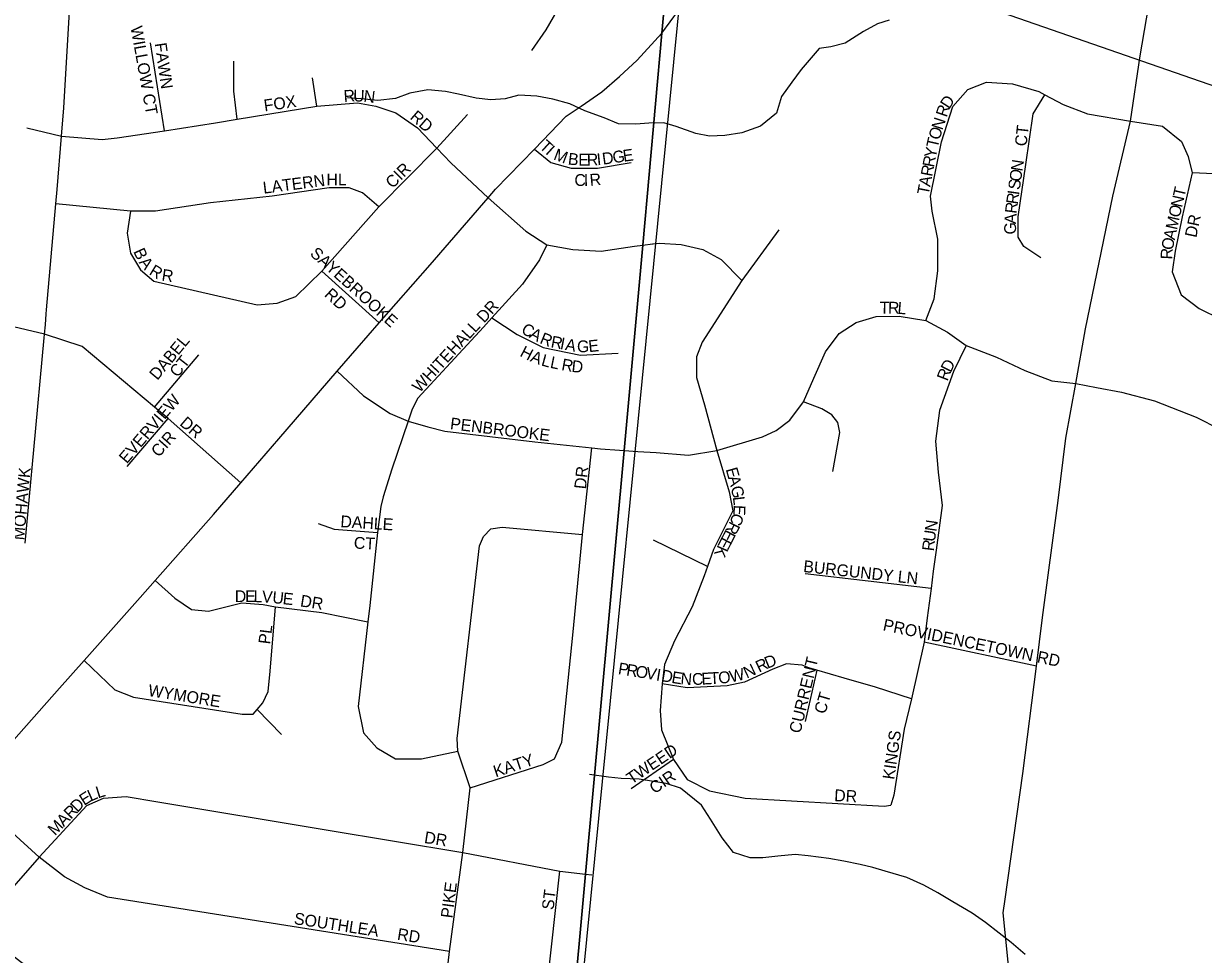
# Model space of a CAD drawing. Extents: x -209 to 4852, y 0 to 905.
# Drawn here: x 521.57 to 540.44, y 210.66 to 225.55 of the extents above; entities that cross this region are included whole.
import ezdxf

# ---------------------------------------------------------------- set-up
doc = ezdxf.new("R2010")
doc.units = 0
for name, color, linetype in [('GM_X_County_Road', 7, 'Continuous'), ('GM_X_County_Road_Text', 7, 'Continuous'), ('GM_X_Interstate_Location', 7, 'Continuous'), ('GM_X_Minor_Lake_Text', 7, 'Continuous'), ('GM_X_Minor_River', 7, 'Continuous'), ('GM_X_Township_Text', 7, 'Continuous')]:
    doc.layers.add(name, color=color, linetype=linetype)

msp = doc.modelspace()

# ---------------------------------------------------------------- linework, layer by layer
at = {"layer": 'GM_X_County_Road'}
for points in [[(535.415, 225.605), (535.225, 225.547), (535.002, 225.423), (534.71, 225.238), (534.481, 225.182), (534.291, 225.155), (534.004, 224.818), (533.856, 224.616), (533.692, 224.383), (533.611, 224.119), (533.356, 223.911), (533.058, 223.803), (532.784, 223.762), (532.541, 223.752), (532.322, 223.794), (532.006, 223.907), (531.81, 223.964), (531.567, 223.961), (531.361, 223.942), (531.081, 223.947), (530.855, 224.043), (530.546, 224.156), (530.305, 224.267), (530.034, 224.34), (529.777, 224.391), (529.489, 224.404), (529.268, 224.348), (529.04, 224.329), (528.805, 224.357), (528.525, 224.423), (528.314, 224.465), (528.034, 224.493), (527.744, 224.438), (527.515, 224.351), (527.233, 224.319), (526.968, 224.347), (526.749, 224.366)], [(537.59, 210.657), (537.366, 210.852), (537.172, 211), (536.955, 211.172), (536.738, 211.32), (536.43, 211.501), (536.19, 211.643), (535.965, 211.769), (535.694, 211.888), (535.347, 211.994), (535.151, 212.051), (534.947, 212.101), (534.69, 212.151), (534.448, 212.194), (534.115, 212.238), (533.911, 212.258), (533.629, 212.233), (533.394, 212.207), (533.189, 212.203), (532.925, 212.292), (532.74, 212.524), (532.556, 212.824), (532.408, 213.047), (532.072, 213.32), (531.846, 213.393), (531.642, 213.427), (531.415, 213.462), (531.127, 213.475), (530.922, 213.494), (530.62, 213.538)]]:
    msp.add_lwpolyline(points, dxfattribs=at)
at = {"layer": 'GM_X_County_Road_Text'}
for points in [[(537.266, 211.546), (537.553, 213.554), (537.768, 215.274), (537.865, 216.05), (538.115, 217.922), (538.24, 218.921), (538.396, 219.796), (538.552, 220.668), (538.989, 222.789), (539.272, 223.991), (539.426, 225.036), (539.738, 226.846), (540.134, 228.834), (540.425, 230.403), (540.612, 231.588), (540.674, 232.15), (540.674, 232.899), (540.737, 233.398), (540.799, 233.648), (540.862, 233.96), (540.862, 234.209)], [(520.834, 213.449), (522.142, 214.918), (522.536, 215.361), (523.432, 216.369), (523.673, 216.643), (524.602, 217.7), (525.039, 218.204), (525.65, 218.909), (526.581, 219.991), (526.9, 220.36), (527.253, 220.762), (528.069, 221.69), (529, 222.765), (529.117, 222.9), (529.738, 223.542), (530.246, 224.069), (530.488, 224.23), (530.817, 224.459), (531.098, 224.705), (531.384, 224.965), (531.778, 225.399), (532.041, 225.76)], [(537.496, 209.79), (537.314, 210.538), (537.235, 211.325), (537.266, 211.546)]]:
    msp.add_lwpolyline(points, dxfattribs=at)
at = {"layer": 'GM_X_Minor_Lake_Text'}
msp.add_lwpolyline([(435.768, 202.559), (529.706, 202.559), (529.85, 204.169), (529.915, 204.912), (530.109, 207.025), (530.557, 211.945), (531.173, 218.724), (531.472, 222.006), (531.778, 225.399), (535.693, 268.436), (536.858, 281.498), (537.527, 289.161), (525.816, 289.929), (502.172, 292.108)], dxfattribs=at)
msp.add_lwpolyline([(529.706, 202.559), (571.768, 202.559), (571.768, 262.071), (562.454, 262.602), (559.929, 262.758), (554.405, 263.075), (535.693, 268.436), (531.778, 225.399), (531.472, 222.006), (531.173, 218.724), (530.557, 211.945), (530.109, 207.025), (529.915, 204.912), (529.85, 204.169)], close=True, dxfattribs=at)
at = {"layer": 'GM_X_Minor_River'}
for points in [[(534.233, 247.886), (553.028, 241.998), (551.202, 220.877), (532.215, 227.465)], [(511.895, 231.246), (532.215, 227.465), (530.19, 207.083), (509.934, 210.211)], [(540.222, 202.559), (549.595, 202.559), (551.202, 220.877), (532.215, 227.465), (530.19, 207.083)]]:
    msp.add_lwpolyline(points, close=True, dxfattribs=at)
at = {"layer": 'GM_X_Township_Text'}
for points in [[(527.941, 232.873), (528.76, 232.256), (529.225, 231.907), (529.466, 231.726), (529.97, 231.374), (530.121, 231.172), (530.297, 230.567), (530.415, 230.13), (530.474, 229.912), (530.474, 229.559), (530.399, 228.778), (530.347, 228.175), (530.272, 227.315), (530.21, 226.652), (530.146, 225.98), (530.096, 225.753), (529.919, 225.45), (529.693, 225.123)], [(521.935, 220.972), (522.082, 222.668), (522.102, 222.895), (522.172, 223.752), (522.209, 224.203), (522.299, 225.747), (522.308, 225.892)], [(523.821, 223.838), (523.596, 225.244)], [(524.983, 224.02), (524.931, 224.47), (524.931, 224.95)], [(526.259, 224.229), (526.186, 224.683)], [(535.999, 220.803), (536.131, 221.146), (536.191, 221.594), (536.191, 222.102), (536.101, 222.551), (536.072, 222.791), (536.251, 223.658), (536.43, 224.226), (536.67, 224.495), (536.969, 224.615), (537.388, 224.585), (537.807, 224.466), (537.905, 224.413), (538.196, 224.256), (538.584, 224.107), (539.272, 223.991)], [(537.837, 221.804), (537.567, 221.983), (537.478, 222.132), (537.478, 222.461), (537.597, 223.299), (537.717, 224.107), (537.905, 224.413)], [(521.621, 223.883), (522.172, 223.752), (522.822, 223.696), (523.063, 223.723), (523.821, 223.838), (524.638, 223.963), (524.983, 224.02), (526.259, 224.229), (526.907, 224.283), (527.2, 224.23), (527.521, 224.123), (527.868, 223.883), (528.179, 223.556), (528.401, 223.322), (529, 222.765), (529.603, 222.228), (529.938, 222.013), (530.35, 221.935), (530.804, 221.908), (531.338, 221.988), (531.472, 222.006), (531.629, 222.027)], [(523.276, 222.548), (523.223, 222.201), (523.276, 221.881), (523.436, 221.614), (523.65, 221.428), (525.305, 221.054), (525.625, 221.081), (525.919, 221.187), (526.339, 221.593), (527.247, 222.619), (528.179, 223.556), (528.668, 224.097)], [(539.272, 223.991), (539.785, 223.91), (540.088, 223.666), (540.197, 223.423), (540.259, 223.163), (540.097, 222.462), (539.986, 221.911), (539.942, 221.579), (540.084, 221.21), (540.374, 220.993), (540.716, 220.822), (541.019, 220.702), (541.322, 220.647), (541.621, 220.625), (541.933, 220.66), (542.313, 220.711), (542.809, 220.749), (543.274, 220.719), (543.958, 220.497), (544.396, 220.444)], [(529.738, 223.542), (529.998, 223.329), (530.327, 223.239), (530.746, 223.239), (531.284, 223.329)], [(545.506, 218.442), (545.697, 221.136), (545.68, 221.331), (545.559, 221.498), (545.44, 221.621), (545.179, 221.796), (544.419, 222.052), (543.821, 222.24), (542.954, 222.522), (541.51, 223.03), (541.066, 223.128), (540.259, 223.163)], [(527.247, 222.619), (526.986, 222.842), (526.773, 222.922), (526.453, 222.922), (525.545, 222.789), (524.557, 222.682), (523.677, 222.548), (523.276, 222.548), (522.082, 222.668)], [(533.648, 222.252), (533.054, 221.442), (532.421, 220.457), (532.331, 220.218), (532.331, 219.889), (532.46, 219.453), (532.656, 218.719), (532.854, 218.063), (532.912, 217.759), (532.601, 217.137), (532.504, 216.868), (532.451, 216.719), (532.259, 216.218), (531.979, 215.675), (531.819, 215.299), (531.78, 214.988), (531.747, 214.563), (531.771, 214.251), (531.963, 213.779), (532.182, 213.459), (532.541, 213.279), (533.109, 213.159), (535.333, 213.031), (535.441, 213.05)], [(529.938, 222.013), (529.819, 221.774), (529.549, 221.385), (529.055, 220.843), (528.921, 220.697), (527.874, 219.56), (527.784, 219.381), (527.719, 219.192), (527.455, 218.423), (527.318, 217.978), (527.283, 217.824), (527.226, 217.412), (527.104, 216.244), (527.074, 215.98), (526.916, 214.625), (527.006, 214.206), (527.216, 213.967), (527.515, 213.787), (527.934, 213.787), (528.511, 213.913)], [(531.629, 222.027), (531.638, 222.028), (531.738, 222.041), (532.085, 222.015), (532.432, 221.935), (532.726, 221.775), (533.054, 221.442)], [(527.253, 220.762), (526.339, 221.593)], [(521.9, 220.579), (521.9, 220.581), (521.915, 220.733), (521.93, 220.907), (521.935, 220.972)], [(529.055, 220.843), (529.46, 220.577), (529.878, 220.368), (530.477, 220.248), (531.075, 220.278)], [(531.101, 218.728), (531.173, 218.724), (531.393, 218.705), (531.684, 218.688), (532.201, 218.645), (532.656, 218.719), (533.389, 218.941), (533.605, 219.039), (533.824, 219.208), (534.042, 219.502), (534.206, 219.881), (534.393, 220.299), (534.615, 220.595), (534.885, 220.77), (535.205, 220.868), (535.57, 220.871), (535.999, 220.803), (536.344, 220.614), (536.643, 220.402), (537.13, 220.213), (537.584, 220), (538.016, 219.834), (538.396, 219.796), (538.729, 219.73), (539.127, 219.653), (539.658, 219.516), (540.323, 219.257), (541.079, 218.873)], [(525.039, 218.204), (523.88, 219.233), (523.658, 219.417), (522.502, 220.387), (521.9, 220.581), (521.314, 220.721)], [(521.594, 217.238), (521.728, 218.732), (521.895, 220.522), (521.9, 220.579)], [(523.658, 219.417), (524.37, 220.253)], [(536.643, 220.402), (536.441, 219.988), (536.217, 219.361), (536.154, 218.872), (536.194, 218.377), (536.263, 217.842), (536.165, 217.129), (536.118, 216.789), (536.086, 216.514), (536.022, 216.043), (535.975, 215.653), (535.771, 214.748), (535.653, 214.266), (535.489, 213.207), (535.441, 213.05)], [(526.581, 219.991), (527.004, 219.596), (527.428, 219.313), (527.719, 219.192), (528.034, 219.101), (528.305, 219.03), (529.747, 218.861), (530.654, 218.763), (530.793, 218.748), (531.101, 218.728)], [(534.511, 218.386), (534.623, 219.007), (534.589, 219.168), (534.497, 219.292), (534.336, 219.387), (534.042, 219.502)], [(523.223, 218.465), (523.88, 219.233)], [(528.708, 213.327), (529.878, 213.698), (530.058, 213.787), (530.177, 214.056), (530.357, 215.821), (530.506, 217.377), (530.654, 218.763)], [(521.813, 212.217), (521.142, 211.454), (521.112, 211.185), (521.142, 210.916), (521.352, 210.676), (521.89, 210.258), (522.219, 210.108), (523.673, 209.897), (527.694, 209.211), (527.993, 209.241), (528.173, 209.42), (528.262, 209.689), (528.382, 210.707), (528.592, 212.292), (528.708, 213.327), (528.511, 213.913), (528.502, 214.116), (528.861, 217.197), (528.921, 217.347), (529.04, 217.467), (529.22, 217.496), (530.506, 217.377)], [(526.278, 217.552), (526.533, 217.464), (527.226, 217.412)], [(532.504, 216.868), (531.644, 217.287)], [(536.086, 216.514), (534.067, 216.749)], [(523.673, 216.643), (523.984, 216.359), (524.254, 216.18), (524.523, 216.15), (525.058, 216.283), (525.4, 216.258), (525.597, 216.22), (526.336, 216.129), (527.074, 215.98)], [(522.536, 215.361), (523.027, 214.894), (523.326, 214.774), (525.061, 214.505), (525.241, 214.505), (525.301, 214.577), (525.391, 214.685), (525.48, 214.864), (525.51, 215.193), (525.597, 216.22)], [(537.768, 215.274), (535.975, 215.653)], [(535.771, 214.748), (535.193, 214.935), (534.691, 215.079), (534.257, 215.206), (534.129, 215.246), (534.021, 215.286), (533.77, 215.31), (533.551, 215.226), (533.101, 215.015), (532.822, 214.955), (532.182, 214.924), (531.78, 214.988)], [(534.257, 215.206), (534.067, 214.386)], [(525.301, 214.577), (525.69, 214.176)], [(531.963, 213.779), (531.284, 213.309)], [(528.382, 210.707), (522.907, 211.574), (522.548, 211.723), (522.219, 211.903), (521.813, 212.217), (520.654, 213.27)], [(521.813, 212.217), (522.578, 213.04), (522.847, 213.159), (523.207, 213.189), (523.715, 213.099), (526.408, 212.651), (528.592, 212.292), (530.147, 211.993), (530.557, 211.945), (530.656, 211.933)], [(529.595, 207.148), (529.878, 209.57), (530.147, 211.993)]]:
    msp.add_lwpolyline(points, dxfattribs=at)

# ---------------------------------------------------------------- texts
at = {"layer": 'GM_X_Interstate_Location'}
for s, height, rotation, p in [('WILLOW CT', 0.1894, 280.1756, (523.276, 225.493)), ('FAWN', 0.1894, 278.3271, (523.663, 225.232)), ('FOX', 0.1894, 8.1257, (525.423, 224.146)), ('R', 0.189, 4.0839, (526.692, 224.296)), ('U', 0.189, 358.1418, (526.836, 224.307)), ('N', 0.189, 353.1216, (526.998, 224.302)), ('R', 0.189, 71.7493, (536.332, 224.043)), ('D', 0.189, 57.0192, (536.373, 224.173)), ('RD', 0.1894, 319.0856, (527.735, 224.037)), ('N', 0.189, 71.7516, (536.264, 223.837)), ('O', 0.189, 73.0579, (536.216, 223.678)), ('CT', 0.1894, 83.6638, (537.609, 223.581)), ('T', 0.189, 317.7447, (529.805, 223.568)), ('T', 0.189, 77.4416, (536.188, 223.552)), ('I', 0.189, 317.7664, (529.904, 223.478)), ('M', 0.189, 339.2837, (530.031, 223.382)), ('B', 0.189, 353.1176, (530.267, 223.299)), ('E', 0.189, 0.2222, (530.441, 223.279)), ('R', 0.189, 1.1932, (530.578, 223.28)), ('I', 0.189, 5.7195, (530.744, 223.284)), ('D', 0.189, 7.9764, (530.835, 223.293)), ('G', 0.189, 8.1226, (531.001, 223.317)), ('E', 0.189, 8.15, (531.166, 223.34)), ('Y', 0.189, 79.0715, (536.157, 223.39)), ('CIR', 0.1894, 45, (527.469, 222.903)), ('R', 0.189, 79.0743, (536.1, 223.095)), ('R', 0.189, 79.0743, (536.128, 223.243)), ('N', 0.189, 81.1342, (537.543, 223.18)), ('LATERN', 0.1894, 7.2531, (525.407, 222.829)), ('HL', 0.1894, 0, (526.411, 222.962)), ('C', 0.189, 0.0486, (530.378, 222.954)), ('I', 0.189, 0.5631, (530.53, 222.954)), ('R', 0.189, 4.8637, (530.629, 222.955)), ('A', 0.189, 79.0715, (536.068, 222.932)), ('O', 0.189, 81.9533, (537.52, 223.015)), ('T', 0.189, 79.0866, (536.043, 222.801)), ('S', 0.189, 81.9703, (537.501, 222.883)), ('T', 0.189, 77.2756, (540.134, 222.763)), ('R', 0.189, 81.9592, (537.469, 222.652)), ('I', 0.189, 81.96, (537.49, 222.801)), ('N', 0.189, 77.2953, (540.097, 222.6)), ('A', 0.189, 87.4203, (537.443, 222.342)), ('R', 0.189, 82.6942, (537.45, 222.504)), ('O', 0.189, 77.2953, (540.06, 222.438)), ('G', 0.189, 89.847, (537.442, 222.177)), ('M', 0.189, 77.2756, (540.016, 222.242)), ('DR', 0.1894, 78.1183, (540.325, 222.118)), ('A', 0.189, 77.2839, (539.98, 222.08)), ('B', 0.189, 294.458, (523.318, 221.907)), ('SAYEBROOKE', 0.1894, 318.0587, (526.135, 221.854)), ('R', 0.189, 87.3522, (539.942, 221.775)), ('O', 0.189, 79.0286, (539.948, 221.918)), ('A', 0.189, 307.5703, (523.405, 221.73)), ('R', 0.189, 328.46, (523.562, 221.547)), ('R', 0.189, 351.482, (523.767, 221.441)), ('RD', 0.1894, 317.1199, (526.366, 221.201)), ('WHITEHALL DR', 0.18939, 47.2893, (527.902, 219.635)), ('T', 0.189, 359.4536, (535.261, 220.913)), ('R', 0.189, 359.4414, (535.394, 220.912)), ('L', 0.189, 354.9391, (535.54, 220.91)), ('C', 0.189, 330.7732, (529.512, 220.608)), ('A', 0.189, 330.7612, (529.643, 220.535)), ('DABEL', 0.1894, 50.3563, (523.706, 219.835)), ('R', 0.189, 337.7853, (529.811, 220.443)), ('R', 0.189, 349.4516, (529.991, 220.374)), ('I', 0.189, 349.23, (530.138, 220.347)), ('A', 0.189, 349.2387, (530.22, 220.331)), ('G', 0.189, 358.6191, (530.417, 220.296)), ('E', 0.189, 6.1962, (530.611, 220.294)), ('CT', 0.1894, 51.8483, (524.033, 219.879)), ('H', 0.189, 332.5357, (529.492, 220.238)), ('A', 0.189, 338.6377, (529.66, 220.152)), ('L', 0.189, 344.9096, (529.836, 220.084)), ('L', 0.189, 348.7337, (529.979, 220.046)), ('R', 0.189, 349.4284, (530.161, 220.01)), ('D', 0.189, 354.2253, (530.326, 219.98)), ('D', 0.189, 64.0508, (536.397, 219.958)), ('R', 0.189, 68.8526, (536.344, 219.822)), ('EVERVIEW', 0.1894, 49.4865, (523.218, 218.5)), ('DR', 0.1894, 319.4039, (524.051, 219.138)), ('PENBROOKE', 0.1894, 353.0456, (528.382, 219.063)), ('CIR', 0.1894, 48.5746, (523.729, 218.602)), ('MOHAWK', 0.1894, 84.8083, (521.576, 217.281)), ('DR', 0.1894, 83.9832, (530.562, 218.097)), ('E', 0.189, 285.8591, (532.796, 218.421)), ('A', 0.189, 285.8283, (532.832, 218.292)), ('G', 0.189, 282.2016, (532.877, 218.135)), ('L', 0.189, 276.82, (532.911, 217.977)), ('E', 0.189, 267.2672, (532.927, 217.853)), ('DAHLE', 0.1894, 356.3498, (526.63, 217.496)), ('C', 0.189, 247.9145, (532.924, 217.736)), ('N', 0.189, 81.8421, (536.167, 217.417)), ('E', 0.189, 242.9095, (532.801, 217.468)), ('R', 0.189, 242.9135, (532.869, 217.601)), ('U', 0.189, 81.9286, (536.143, 217.253)), ('CT', 0.1894, 356.8222, (526.845, 217.154)), ('E', 0.189, 242.9095, (532.74, 217.349)), ('R', 0.189, 83.0617, (536.125, 217.105)), ('K', 0.189, 246.2936, (532.674, 217.219)), ('BURGUNDY LN', 0.18939, 353.7855, (534.032, 216.779)), ('D', 0.189, 359.9344, (524.945, 216.296)), ('E', 0.189, 359.9301, (525.111, 216.296)), ('L', 0.189, 359.2077, (525.244, 216.296)), ('V', 0.189, 355.5594, (525.374, 216.294)), ('U', 0.189, 354.1328, (525.539, 216.282)), ('E', 0.189, 354.0882, (525.705, 216.264)), ('DR', 0.1894, 351.0327, (525.983, 216.229)), ('PL', 0.1894, 82.88, (525.509, 215.615)), ('PROVIDENCETOWN RD', 0.18939, 348.2476, (535.302, 215.846)), ('R', 0.189, 25.6095, (533.332, 215.165)), ('D', 0.189, 22.593, (533.465, 215.228)), ('CURRENT', 0.1894, 76.608, (533.993, 214.186)), ('P', 0.189, 350.7263, (531.067, 215.146)), ('R', 0.189, 350.7228, (531.199, 215.124)), ('O', 0.189, 350.7353, (531.347, 215.1)), ('V', 0.189, 350.7138, (531.511, 215.073)), ('I', 0.189, 350.766, (531.676, 215.046)), ('D', 0.189, 350.7353, (531.758, 215.033)), ('E', 0.189, 350.7163, (531.922, 215.006)), ('N', 0.189, 354.9697, (532.069, 214.983)), ('C', 0.189, 2.9743, (532.264, 214.968)), ('E', 0.189, 3.317, (532.415, 214.975)), ('T', 0.189, 3.3071, (532.548, 214.983)), ('O', 0.189, 4.5878, (532.686, 214.991)), ('W', 0.189, 12.6447, (532.881, 215.009)), ('N', 0.189, 25.301, (533.135, 215.071)), ('WYMORE', 0.1894, 350.8392, (523.55, 214.796)), ('CT', 0.1894, 73.6209, (534.39, 214.495)), ('KINGS', 0.1894, 81.8692, (535.493, 213.449)), ('KATY', 0.1894, 17.9712, (529.118, 213.492)), ('TWEED', 0.1894, 34.0192, (531.291, 213.374)), ('CIR', 0.1894, 34.3799, (531.659, 213.221)), ('E', 0.189, 32.773, (522.535, 213.034)), ('L', 0.189, 24.1206, (522.64, 213.103)), ('L', 0.189, 17.165, (522.756, 213.155)), ('DR', 0.1894, 356.9776, (534.53, 213.113)), ('D', 0.189, 46.0822, (522.428, 212.922)), ('A', 0.189, 46.0663, (522.209, 212.694)), ('R', 0.189, 46.063, (522.324, 212.814)), ('M', 0.189, 46.0819, (522.07, 212.55)), ('DR', 0.1894, 351.0215, (527.966, 212.444)), ('PIKE', 0.1894, 82.6512, (528.426, 211.232)), ('ST', 0.1894, 82.8783, (530.043, 211.365)), ('SOUTHLEA', 0.1894, 351.3127, (525.883, 211.146)), ('RD', 0.1894, 351.0309, (527.534, 210.896))]:
    msp.add_text(s, height=height, rotation=rotation, dxfattribs=at).set_placement(p)

doc.saveas('drawing.dxf')
